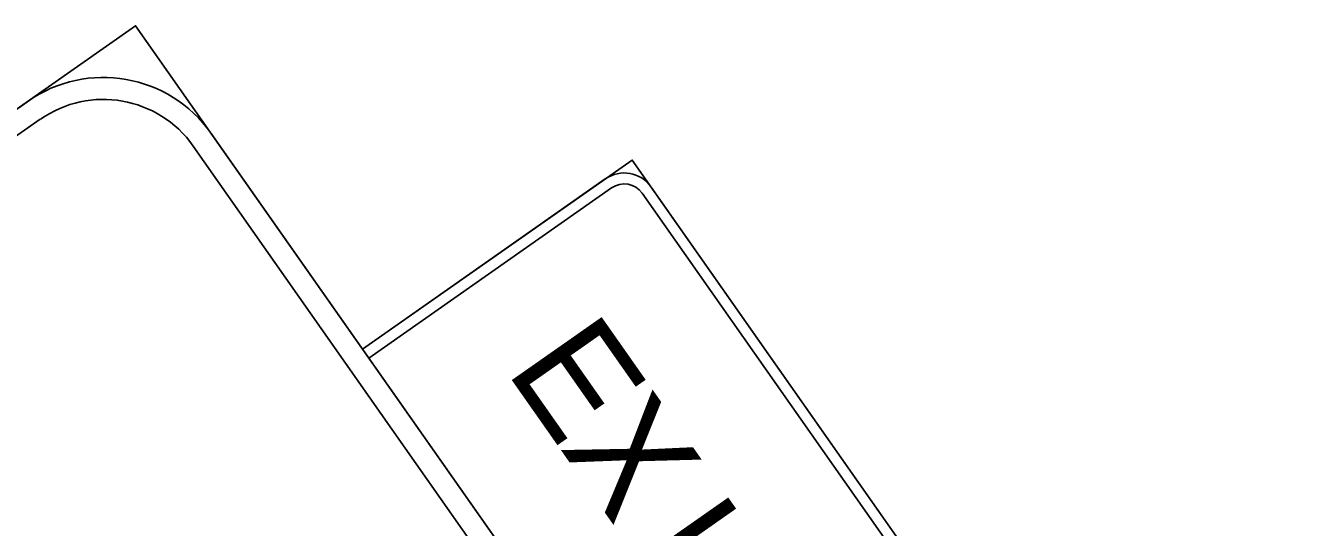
# Model space of a CAD drawing. Extents: x 1581789 to 1622364, y 1043167 to 1103486.
# Drawn here: x 1608404.34 to 1608443.42, y 1091858.03 to 1091873.27 of the extents above; entities that cross this region are included whole.
import ezdxf

# ---------------------------------------------------------------- set-up
doc = ezdxf.new("R2010")
doc.units = 0
doc.layers.add('RD_PD_PatLn2', color=7, linetype='Continuous')

msp = doc.modelspace()

# ---------------------------------------------------------------- linework, layer by layer
at = {"layer": 'RD_PD_PatLn2'}
for points in [[(1608378.2, 1091852.595), (1608408.061, 1091810.024), (1608437.533, 1091830.697), (1608407.673, 1091873.268), (1608378.2, 1091852.595), (1608378.2, 1091852.595)], [(1608404.781, 1091870.425), (1608378.583, 1091852.05), (1608378.2, 1091852.595), (1608404.398, 1091870.971)], [(1608409.97, 1091869.993), (1608435.236, 1091833.971)], [(1608434.691, 1091833.589), (1608409.424, 1091869.611)], [(1608414.564, 1091863.444), (1608435.236, 1091833.971), (1608443.423, 1091839.714), (1608422.75, 1091869.186), (1608414.564, 1091863.444), (1608414.564, 1091863.444)], [(1608422.123, 1091868.339), (1608414.755, 1091863.171), (1608414.564, 1091863.444), (1608421.932, 1091868.612)], [(1608423.325, 1091868.368), (1608442.849, 1091840.533)], [(1608442.576, 1091840.341), (1608423.052, 1091868.176)]]:
    msp.add_lwpolyline(points, dxfattribs=at)
for centre, radius in [((1608406.695, 1091867.696), 4), ((1608406.695, 1091867.696), 3.333), ((1608422.506, 1091867.794), 1), ((1608422.506, 1091867.794), 0.667)]:
    msp.add_arc(centre, radius, 35.047, 125.0467, dxfattribs=at)

# ---------------------------------------------------------------- texts
for s, p in [('E', (1608418.883, 1091862.801)), ('X', (1608420.527, 1091860.457)), ('I', (1608422.7, 1091857.358))]:
    msp.add_text(s, height=3.333, rotation=305.0468, dxfattribs=at).set_placement(p)

doc.saveas('drawing.dxf')
